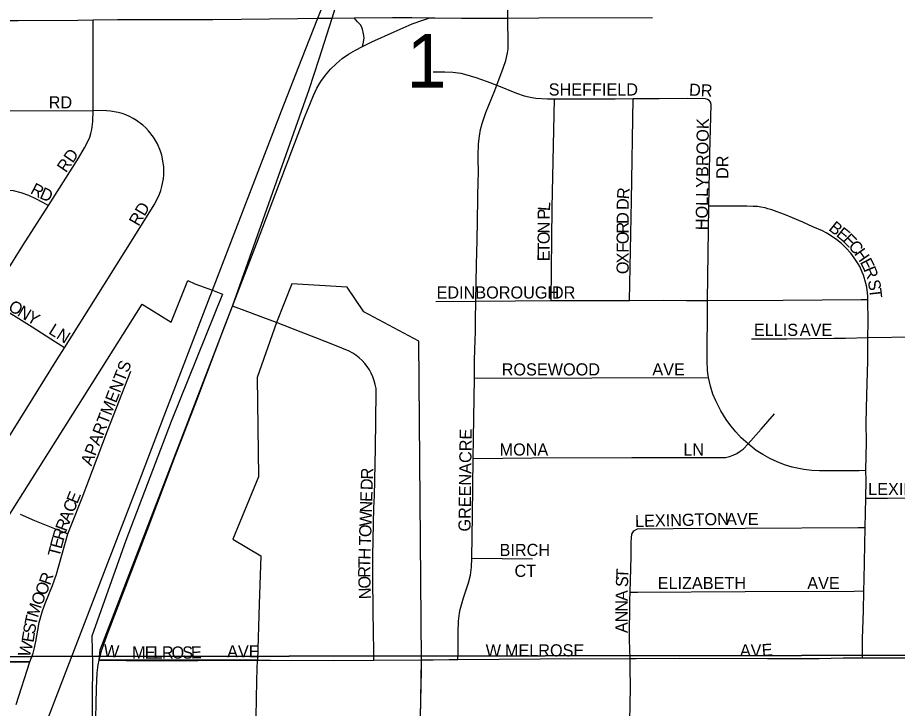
# Model space of a CAD drawing. Extents: x 1587405 to 1714697, y 1028970 to 1155083.
# Drawn here: x 1646970 to 1650593, y 1118719 to 1121564 of the extents above; entities that cross this region are included whole.
import ezdxf

# ---------------------------------------------------------------- set-up
doc = ezdxf.new("R2010")
doc.units = 0
for name, color, linetype in [('GM_X_City_Street', 7, 'Continuous'), ('GM_X_City_Street_Text', 7, 'Continuous'), ('GM_X_Corporation', 7, 'Continuous'), ('GM_X_County_Road', 7, 'Continuous'), ('GM_X_Interstate_Route', 7, 'Continuous'), ('GM_X_Section', 7, 'Continuous'), ('GM_X_Section_Text', 7, 'Continuous'), ('GM_X_Township_Road', 7, 'Continuous'), ('GM_X_Township_Subdivision', 7, 'Continuous'), ('GM_X_Township_Subdivision_Text', 7, 'Continuous')]:
    doc.layers.add(name, color=color, linetype=linetype)

msp = doc.modelspace()

# ---------------------------------------------------------------- linework, layer by layer
at = {"layer": 'GM_X_City_Street'}
for points in [[(1648989.3, 1121562.4), (1648990.5, 1121677.9), (1648995.2, 1121937), (1649002.8, 1122106.2)], [(1648355.8, 1121563.3), (1648514.2, 1121564.4), (1648593.3, 1121565.5), (1648668, 1121563.9)], [(1648265.7, 1121562.7), (1648355.8, 1121563.3)], [(1648390.1, 1121444.9), (1648394.6, 1121463.3), (1648396.6, 1121480.5), (1648394.9, 1121497.1), (1648390.5, 1121516.6), (1648383.1, 1121532.6), (1648370, 1121547.4), (1648355.8, 1121563.3)], [(1648390.1, 1121444.9), (1648428.6, 1121464.7), (1648520.7, 1121505.9), (1648594.9, 1121538.3), (1648638.8, 1121553.6), (1648668, 1121563.9)], [(1648668, 1121563.9), (1648688.7, 1121563.4), (1648798.1, 1121562.4), (1648887.3, 1121561.9), (1648989.3, 1121562.4)], [(1648943, 1121285.9), (1648970.3, 1121356.6), (1648980.4, 1121387.8), (1648987.7, 1121419.8), (1648989.8, 1121435.9), (1648990.9, 1121484.3), (1648989, 1121531.7), (1648989.3, 1121562.4)], [(1648989.3, 1121562.4), (1649116.7, 1121562.8), (1649584.2, 1121565)], [(1647855.3, 1120376.5), (1647953.4, 1120632.1), (1648151.7, 1121153.4), (1648188.5, 1121244.2), (1648202.6, 1121273.3), (1648218.8, 1121301.3), (1648237.4, 1121327.7), (1648258.5, 1121352.2), (1648281.7, 1121374.7), (1648306.7, 1121395.3), (1648333.4, 1121413.7), (1648361.3, 1121430.2), (1648390.1, 1121444.9)], [(1648681.3, 1121340.7), (1648729.6, 1121341.4), (1648762.3, 1121339.7), (1648794.7, 1121335.3), (1648810.7, 1121332.1), (1648857.6, 1121318.4), (1648903.4, 1121301.8), (1648943, 1121285.9)], [(1648856.5, 1120396.4), (1648860.2, 1120547.6), (1648862.1, 1120646.1), (1648866.9, 1120900.7), (1648867.8, 1120913.6), (1648867.4, 1120995.2), (1648868.7, 1121045.1), (1648871.9, 1121076.3), (1648876.7, 1121103), (1648883.2, 1121127.6), (1648898.9, 1121173.2), (1648934.8, 1121264.6), (1648943, 1121285.9)], [(1648943, 1121285.9), (1649024.9, 1121253.3), (1649055.9, 1121242.8), (1649087.6, 1121234.8), (1649103.8, 1121232.3), (1649152.9, 1121229.5), (1649181, 1121229.5)], [(1649167.1, 1120399), (1649171.9, 1120781.1), (1649181, 1121229.5)], [(1649181, 1121229.5), (1649283.9, 1121229.4), (1649431.6, 1121230.5), (1649505, 1121231)], [(1649490.3, 1120399), (1649497.6, 1120811.6), (1649505, 1121231)], [(1649505, 1121231), (1649612.2, 1121231.8), (1649726.9, 1121233), (1649801.8, 1121231.7), (1649811.8, 1121228.4), (1649818.6, 1121223.7)], [(1649817.2, 1120788.5), (1649820.8, 1121004.3), (1649826.8, 1121205.9), (1649824, 1121216.3), (1649818.6, 1121223.7)], [(1649811.7, 1120399.9), (1649817.2, 1120788.5)], [(1650471.6, 1120403.1), (1650471, 1120417.2), (1650469.7, 1120429.4), (1650468.1, 1120444.1), (1650465.4, 1120459.3), (1650462.3, 1120474.2), (1650459.6, 1120484.8), (1650457.6, 1120490.5), (1650453, 1120504.2), (1650448.3, 1120516.7), (1650438.2, 1120539), (1650432.2, 1120549.8), (1650415.5, 1120575), (1650400.8, 1120593.7), (1650381.3, 1120615.8), (1650362.7, 1120634.1), (1650343.7, 1120649), (1650313.8, 1120669.4), (1650299.7, 1120678.2), (1650285.2, 1120685.8), (1650244.4, 1120703.4), (1650203.6, 1120722.4), (1650161.1, 1120739.6), (1650134.5, 1120750.7), (1650075.8, 1120772.5), (1650059.3, 1120777.5), (1650048.5, 1120780.8), (1650031.1, 1120784.3), (1650016.4, 1120785.9), (1649999, 1120786.9), (1649973, 1120788.1), (1649911.1, 1120788.3), (1649817.2, 1120788.5)], [(1647306.2, 1118918.2), (1647317.5, 1118961.1), (1647339.5, 1119022.7), (1647503.5, 1119451.8), (1647619.4, 1119758.7), (1647708.1, 1119988.2), (1647824.1, 1120295.2), (1647855.3, 1120376.5)], [(1648035.7, 1120308.2), (1647984.1, 1120327.7), (1647907.4, 1120356.8), (1647855.3, 1120376.5)], [(1648692.1, 1120394.6), (1648856.5, 1120396.4)], [(1648851.1, 1120079.4), (1648852.2, 1120154.5), (1648854.2, 1120236.5), (1648855.9, 1120269.3), (1648855.3, 1120318.5), (1648856.5, 1120396.4)], [(1648856.5, 1120396.4), (1649020.4, 1120398.3), (1649167.1, 1120399)], [(1649167.1, 1120399), (1649267.9, 1120399.5), (1649490.3, 1120399)], [(1649490.3, 1120399), (1649629.7, 1120400.4), (1649725.3, 1120399.7), (1649811.7, 1120399.9)], [(1649815.1, 1120081.9), (1649813.1, 1120100), (1649811.8, 1120112.1), (1649810.8, 1120125.5), (1649810.2, 1120137.7), (1649811.7, 1120399.9)], [(1649811.7, 1120399.9), (1650123.2, 1120401), (1650444.5, 1120403), (1650471.6, 1120403.1)], [(1650471.9, 1120247.3), (1650472.5, 1120310.2), (1650471.6, 1120403.1)], [(1649992.5, 1120240.9), (1650137.3, 1120241.7), (1650331, 1120243.6), (1650379.7, 1120244.6), (1650471.9, 1120247.3)], [(1650463.8, 1119698.7), (1650466, 1119816), (1650465.2, 1119896), (1650467.6, 1120010.1), (1650471, 1120150.6), (1650471.3, 1120183.6), (1650471.9, 1120247.3)], [(1650471.9, 1120247.3), (1650667.2, 1120249.5), (1650866.4, 1120251.2)], [(1647176.5, 1119438.3), (1647193.2, 1119478.9), (1647235.3, 1119586.1), (1647340.4, 1119863.2), (1647436.5, 1120108.5)], [(1648851.1, 1120079.4), (1649335.3, 1120080.7), (1649815.1, 1120081.9)], [(1649978.8, 1119808.7), (1649950.5, 1119834.1), (1649928, 1119857.8), (1649907.1, 1119883.5), (1649888.3, 1119909.9), (1649866.6, 1119945.2), (1649846, 1119985.7), (1649833.8, 1120014.1), (1649823.6, 1120046.9), (1649815.1, 1120081.9)], [(1648846.1, 1119748.9), (1648851.1, 1120079.4)], [(1649978.8, 1119808.7), (1650032.5, 1119869.7), (1650087.6, 1119932.3)], [(1648846.1, 1119748.9), (1649091.1, 1119751.1), (1649499.3, 1119752.2), (1649885.6, 1119753.3), (1649901.5, 1119756.8), (1649916.8, 1119762.4), (1649931.5, 1119769.4), (1649945.3, 1119778.2), (1649957.8, 1119787.7), (1649978.8, 1119808.7)], [(1650463.8, 1119698.7), (1650435.4, 1119698.3), (1650377.4, 1119697.5), (1650272.8, 1119697.5), (1650240.5, 1119699.1), (1650208.2, 1119703.1), (1650160, 1119713.4), (1650128.6, 1119722.8), (1650098, 1119734.7), (1650068.5, 1119748.7), (1650039.6, 1119764.7), (1650012.2, 1119782.2), (1649978.8, 1119808.7)], [(1648841, 1119338.3), (1648843.2, 1119514.9), (1648846.1, 1119748.9)], [(1650462.9, 1119585.8), (1650464.2, 1119657.8), (1650463.8, 1119698.7)], [(1650460.5, 1119463.9), (1650462.9, 1119585.8)], [(1650462.9, 1119585.8), (1650552.7, 1119585), (1650811.4, 1119587.9), (1650861.4, 1119588.2)], [(1646981, 1119519.2), (1647039.5, 1119493.8), (1647176.5, 1119438.3)], [(1647020.8, 1118911), (1647033.9, 1118947.3), (1647038.7, 1118962.8), (1647045.8, 1118994.3), (1647052.7, 1119042.3), (1647059.3, 1119073.9), (1647072.3, 1119120.6), (1647083.3, 1119151), (1647113.8, 1119226.1), (1647130.3, 1119271.6), (1647176.5, 1119438.3)], [(1649492.9, 1119198.2), (1649496.9, 1119345.5), (1649497.5, 1119402.2), (1649497.7, 1119422.2), (1649499.9, 1119436.7), (1649507.7, 1119451.2)], [(1649507.7, 1119451.2), (1649522.3, 1119459.3), (1649669.9, 1119460.8), (1649966.5, 1119461.9), (1650431.2, 1119463.8), (1650460.5, 1119463.9)], [(1650455.4, 1119203), (1650456.5, 1119250.1), (1650460.5, 1119463.9)], [(1648783.5, 1118920.8), (1648783.7, 1118947.2), (1648784.6, 1119033.9), (1648786.3, 1119078.5), (1648789.4, 1119111), (1648792.8, 1119127), (1648805.8, 1119174.3), (1648827.2, 1119236.4), (1648834.7, 1119268.3), (1648839, 1119300.8), (1648841, 1119338.3)], [(1648841, 1119338.3), (1648965.7, 1119336.6), (1649089.9, 1119334.9)], [(1649492.1, 1118924.4), (1649490.5, 1119001.4), (1649492, 1119165.2), (1649492.9, 1119198.2)], [(1649492.9, 1119198.2), (1649523.3, 1119198.4), (1649965.7, 1119200.6), (1650415.6, 1119202.8), (1650455.4, 1119203)], [(1650449.7, 1118927.6), (1650449.8, 1118957.4), (1650449.8, 1119006.7), (1650453.5, 1119120.6), (1650455.4, 1119203)], [(1648633.6, 1118919.4), (1648681.5, 1118919.7), (1648747.2, 1118920.5), (1648783.5, 1118920.8)], [(1648783.5, 1118920.8), (1649123.8, 1118923.9), (1649492.1, 1118924.4)], [(1649489.9, 1118597.5), (1649493.6, 1118805), (1649492.9, 1118886.9), (1649492.1, 1118924.4)], [(1649492.1, 1118924.4), (1649517.1, 1118924.4), (1649697.4, 1118926.5), (1650058, 1118924.3), (1650271.2, 1118925.4), (1650369.7, 1118927.7), (1650449.7, 1118927.6)], [(1650449.7, 1118927.6), (1650484.3, 1118927.6), (1650795.7, 1118927.3), (1650976.1, 1118929.4), (1651238.3, 1118932.1), (1651279.4, 1118928.6)], [(1647290.5, 1118616.8), (1647294.5, 1118800.9), (1647298, 1118866.1), (1647302.1, 1118898.3), (1647306.2, 1118918.2)], [(1647306.2, 1118918.2), (1647416.5, 1118917.3), (1647712.1, 1118916.3), (1647909.2, 1118918), (1647957.9, 1118917.8)], [(1648627.1, 1118595.4), (1648627.6, 1118627.5), (1648633.7, 1118874), (1648633.6, 1118919.4)]]:
    msp.add_lwpolyline(points, dxfattribs=at)
at = {"layer": 'GM_X_Corporation'}
for points in [[(1648627.2, 1118595.4), (1648633.6, 1118919.4), (1648622.4, 1120232.2), (1648395.3, 1120352.9), (1648327.1, 1120454), (1648099.2, 1120468.2), (1648035.7, 1120308.1), (1647956.2, 1120082.3), (1647961.7, 1119673.2), (1647856.9, 1119416.7), (1647972.3, 1119347.6), (1647964.9, 1119149.2), (1647957.8, 1118917.8), (1647306.1, 1118918.2), (1647310.3, 1118960), (1647855.3, 1120376.5), (1648171.2, 1121268.4), (1648211.4, 1121394.9), (1648265.7, 1121562.7), (1648304.4, 1121687.4)], [(1646912.4, 1119477.9), (1647483.3, 1120384.4), (1647602.6, 1120310.7), (1647671.6, 1120482), (1647700.5, 1120468.2), (1647772.6, 1120441.6), (1647814.4, 1120425.1), (1647602.8, 1119900.5), (1647415.3, 1119411), (1647275.4, 1119016.9), (1647278.1, 1118901.8), (1647275.5, 1118615.8)], [(1646963.7, 1118735.4), (1647020.8, 1118911), (1646888.6, 1118911.7)]]:
    msp.add_lwpolyline(points, dxfattribs=at)
at = {"layer": 'GM_X_County_Road'}
for points in [[(1646927, 1121552.1), (1646972.2, 1121553), (1647217.6, 1121553.9), (1647280.6, 1121554.8)], [(1647280.6, 1121554.8), (1647381.3, 1121556.1), (1647774.2, 1121556.4), (1648123.9, 1121561), (1648206.3, 1121561.9), (1648265.7, 1121562.7)]]:
    msp.add_lwpolyline(points, dxfattribs=at)
at = {"layer": 'GM_X_Interstate_Route'}
for points in [[(1647772.6, 1120441.6), (1648056.3, 1121180.7), (1648140.2, 1121394.7), (1648206.3, 1121561.9), (1648261, 1121700.3), (1648330.5, 1121884.5), (1648355.5, 1121955.1)], [(1647183.9, 1118907.8), (1647320.9, 1119265.4), (1647479.8, 1119679.1), (1647574.3, 1119924.1), (1647756.4, 1120399.2), (1647772.6, 1120441.6)], [(1646348.2, 1116745.6), (1646365.5, 1116787.1), (1646409, 1116893.7), (1646450.2, 1116998.3), (1646702.5, 1117649.7), (1646803.8, 1117917), (1647056.7, 1118575.8), (1647183.9, 1118907.8)]]:
    msp.add_lwpolyline(points, dxfattribs=at)
at = {"layer": 'GM_X_Section'}
for points in [[(1646073.9, 1124318.5), (1651349.7, 1124201.4), (1651252.7, 1118939.3), (1645977.3, 1118932.5), (1646049.9, 1124318.8)], [(1645977.3, 1118932.5), (1651252.7, 1118939.3), (1651255.5, 1118849.2), (1651155.1, 1113643.3), (1645830.1, 1113663.1)]]:
    msp.add_lwpolyline(points, close=True, dxfattribs=at)
at = {"layer": 'GM_X_Township_Road'}
for points in [[(1646554, 1118909.7), (1646888.6, 1118911.7), (1647020.8, 1118911)], [(1647957.9, 1118917.8), (1648011.2, 1118917.7)], [(1648011.2, 1118917.7), (1648270.4, 1118916.9), (1648437.7, 1118918.1)], [(1648437.7, 1118918.1), (1648633.6, 1118919.4)]]:
    msp.add_lwpolyline(points, dxfattribs=at)
at = {"layer": 'GM_X_Township_Subdivision'}
for points in [[(1647281.5, 1121182.5), (1647280.7, 1121513.3), (1647280.6, 1121554.8)], [(1646011.3, 1121177.6), (1646044.3, 1121177.7), (1646659.5, 1121180.1), (1647281.5, 1121182.5)], [(1647097.1, 1120790.8), (1647106.3, 1120805.3), (1647220.3, 1120985.7), (1647246, 1121027.5), (1647260.9, 1121056.8), (1647267.1, 1121072), (1647272.1, 1121087.6), (1647275.8, 1121103.5), (1647280, 1121136), (1647281.5, 1121182.5)], [(1647163.4, 1120204.1), (1647254.2, 1120348.8), (1647446.3, 1120654), (1647532.1, 1120793.7), (1647547.8, 1120822.5), (1647554.5, 1120837.5), (1647560, 1120852.8), (1647564.4, 1120868.7), (1647570.5, 1120900.9), (1647572.2, 1120917.2), (1647572.6, 1120933.6), (1647571.7, 1120949.9), (1647569.7, 1120966.2), (1647563.7, 1120998.4), (1647559, 1121014.1), (1647546, 1121044.2), (1647538.2, 1121058.7), (1647529.3, 1121072.3), (1647509.2, 1121098.3), (1647498, 1121110.2), (1647485.7, 1121121), (1647459.5, 1121140.8), (1647445.6, 1121149.4), (1647431.1, 1121157), (1647416, 1121163.5), (1647400.5, 1121168.9), (1647384.7, 1121173.2), (1647352.5, 1121179.4), (1647336.2, 1121181.1), (1647281.5, 1121182.5)], [(1646600.2, 1120677.2), (1646622.7, 1120712), (1646642.6, 1120738.1), (1646664.8, 1120762.4), (1646689.2, 1120784.4), (1646715.6, 1120803.9), (1646744, 1120820.4), (1646773.9, 1120834.1), (1646805, 1120844.8), (1646836.9, 1120852.5), (1646853.2, 1120854.9), (1646886, 1120856.6), (1646918.9, 1120855.6), (1646951.5, 1120851.7), (1646983.5, 1120844.3), (1647014.5, 1120833.4), (1647044.2, 1120819.4), (1647073.1, 1120803.8), (1647097.1, 1120790.8)], [(1646850.2, 1120400.6), (1646992.2, 1120625.3), (1647097.1, 1120790.8)], [(1647163.4, 1120204.1), (1647125.8, 1120228.2), (1647030.7, 1120289.3), (1646879.5, 1120382.6), (1646850.2, 1120400.6)], [(1648197.6, 1120246), (1648137.5, 1120269.4), (1648035.7, 1120308.2)], [(1648432.6, 1119277.3), (1648433.1, 1119349.2), (1648437.1, 1119545.9), (1648439.2, 1119594.8), (1648443.7, 1119791.3), (1648447.3, 1120020.8), (1648446.2, 1120037.1), (1648443.2, 1120053.2), (1648438.8, 1120069), (1648433.1, 1120084.4), (1648426.5, 1120099.4), (1648418.9, 1120113.9), (1648409.9, 1120127.6), (1648399.7, 1120140.5), (1648388.4, 1120152.4), (1648376.4, 1120163.6), (1648363.6, 1120173.8), (1648350, 1120182.9), (1648335.6, 1120190.8), (1648275, 1120215.9), (1648197.6, 1120246)], [(1646338.3, 1119402.7), (1646389.7, 1119402.3), (1646438.9, 1119403.4), (1646471.4, 1119407), (1646503.7, 1119413), (1646535.4, 1119421.2), (1646566.4, 1119431.8), (1646596.6, 1119444.6), (1646625.8, 1119459.5), (1646668.1, 1119484.5), (1646695, 1119503.2), (1646719.8, 1119524.6), (1646742.2, 1119548.5), (1646773.6, 1119586.3), (1646801.8, 1119626.5), (1647132.2, 1120154.5), (1647163.4, 1120204.1)], [(1648437.7, 1118918.1), (1648437.2, 1118955.9), (1648436.1, 1119033.9), (1648434.9, 1119121.3), (1648434.3, 1119158.5), (1648433.4, 1119219.8), (1648432.6, 1119277.3)], [(1647951.8, 1118619.6), (1647952.7, 1118684.9), (1647955.4, 1118832.9), (1647956.8, 1118882.3), (1647957.9, 1118917.8)]]:
    msp.add_lwpolyline(points, dxfattribs=at)

# ---------------------------------------------------------------- texts
at = {"layer": 'GM_X_City_Street_Text'}
for s, rotation, p in [('SHEFFIELD', 0, (1649157.2, 1121243.5)), ('DR', 356.8215, (1649734.1, 1121243.4)), ('HOLLYBROOK', 89.4012, (1649812.2, 1120688.6)), ('DR', 90, (1649897.2, 1120899.7)), ('R', 85.6236, (1649487.4, 1120815)), ('D', 88.9945, (1649486.7, 1120771.8)), ('P', 89.794, (1649161.6, 1120732.4)), ('L', 85.8443, (1649161.7, 1120766.7)), ('D', 89.9703, (1649486.7, 1120714.8)), ('N', 89.8032, (1649161.4, 1120675.2)), ('R', 89.9703, (1649486.6, 1120675.2)), ('B', 321.2112, (1650307, 1120691.4)), ('E', 321.1951, (1650337.9, 1120666.6)), ('O', 89.8012, (1649161.2, 1120631.2)), ('O', 89.9703, (1649486.6, 1120631.2)), ('E', 314.7488, (1650364.2, 1120645.6)), ('T', 89.7814, (1649161.1, 1120596)), ('F', 89.9727, (1649486.6, 1120596)), ('C', 310.6513, (1650388.3, 1120621.3)), ('E', 89.8087, (1649161, 1120560.8)), ('X', 89.9781, (1649486.6, 1120552)), ('H', 304.7753, (1650413.3, 1120592.3)), ('O', 89.9781, (1649486.6, 1120508)), ('E', 297.1148, (1650437.5, 1120557.7)), ('R', 292.5545, (1650453.1, 1120527.3)), ('S', 280.8278, (1650470.4, 1120480.4)), ('EDINBOROUGH', 0, (1648695.2, 1120407.5)), ('DR', 0, (1649170.4, 1120407.5)), ('T', 276.4337, (1650476.9, 1120446.9)), ('ELLIS', 0, (1650002, 1120253.5)), ('AVE', 0, (1650191.2, 1120253.5)), ('APARTMENTS', 68.6549, (1647274, 1119714.9)), ('ROSEWOOD', 0, (1648963.6, 1120090.7)), ('AVE', 0, (1649584, 1120090.7)), ('GREENACRE', 89.3164, (1648835.4, 1119447.5)), ('MONA', 0, (1648954.8, 1119760.7)), ('LN', 0, (1649711.6, 1119760.6)), ('LEXINGTON', 0, (1650472.8, 1119597.9)), ('E', 67.9855, (1647215.6, 1119559)), ('C', 68.0035, (1647200.8, 1119522.3)), ('R', 69.1455, (1647170.3, 1119444.7)), ('A', 67.9753, (1647184.3, 1119481.5)), ('LEXINGTON', 1.4309, (1649513.3, 1119465.9)), ('AVE', 0, (1649887.6, 1119474.7)), ('R', 73.6543, (1647159.5, 1119407.7)), ('E', 75.2745, (1647150.6, 1119374)), ('BIRCH', 0, (1648954.8, 1119347.1)), ('T', 75.2745, (1647141.7, 1119340)), ('CT', 0, (1649016.4, 1119261)), ('T', 87.4036, (1649484.7, 1119253.4)), ('R', 70.4486, (1647103.5, 1119223.9)), ('S', 87.4855, (1649483.2, 1119218.2)), ('ELIZABETH', 0, (1649606, 1119210.7)), ('AVE', 0, (1650222, 1119210.7)), ('O', 67.6912, (1647085.8, 1119180.7)), ('O', 67.9064, (1647069.3, 1119140)), ('A', 89.3005, (1649482.2, 1119161.5)), ('M', 72.2331, (1647053.5, 1119090.7)), ('N', 89.9781, (1649482.2, 1119117.6)), ('T', 78.1113, (1647046.6, 1119057.5)), ('N', 89.9781, (1649482.2, 1119073.7)), ('S', 80.4748, (1647040.9, 1119023.3)), ('A', 89.9781, (1649482.2, 1119029.7)), ('E', 80.8832, (1647035.3, 1118988.7)), ('W', 74.6181, (1647018.9, 1118927.7)), ('W', 355.6039, (1647323.1, 1118933.4)), ('M', 0.0182, (1647441.2, 1118924.7)), ('E', 0.0206, (1647494, 1118924.7)), ('L', 0, (1647529.2, 1118924.7)), ('R', 0.0178, (1647564.4, 1118924.7)), ('O', 0.0154, (1647604, 1118924.7)), ('S', 0.0206, (1647648, 1118924.7)), ('E', 1.1746, (1647684.3, 1118924.8)), ('AVE', 0, (1647832.8, 1118929.1)), ('W', 0, (1648897.6, 1118933.4)), ('MELROSE', 0, (1648976.8, 1118933.5)), ('A', 0.3498, (1649944.9, 1118933.5)), ('V', 0.3498, (1649988.8, 1118933.7)), ('E', 4.0182, (1650036.3, 1118934.1))]:
    msp.add_text(s, height=50, rotation=rotation, dxfattribs=at).set_placement(p)
at = {"layer": 'GM_X_Section_Text'}
msp.add_text('1', height=221, rotation=0, dxfattribs=at).set_placement((1648572, 1121276.2))
at = {"layer": 'GM_X_Township_Subdivision_Text'}
for s, rotation, p in [('RD', 0, (1647098, 1121190.6)), ('RD', 55.4949, (1647169.4, 1120922.6)), ('R', 332.4032, (1647019, 1120841.9)), ('D', 336.2947, (1647057.4, 1120821.9)), ('RD', 59.5418, (1647468.3, 1120702)), ('O', 329.1493, (1646927.6, 1120361.7)), ('N', 329.13, (1646965.3, 1120339.1)), ('Y', 329.8294, (1647003.7, 1120316.2)), ('LN', 327.9971, (1647094.2, 1120265.2)), ('R', 88.2716, (1648433.3, 1119661.6)), ('D', 88.2701, (1648432, 1119617.7)), ('E', 88.2732, (1648430.6, 1119569.3)), ('N', 88.2729, (1648429.2, 1119525.3)), ('W', 88.2847, (1648427.5, 1119468.2)), ('O', 88.2814, (1648426.2, 1119424.2)), ('T', 88.2732, (1648425.2, 1119389)), ('H', 88.2947, (1648423.4, 1119331.8)), ('T', 88.3876, (1648422.5, 1119296.7)), ('R', 90.2186, (1648422.6, 1119257.5)), ('O', 92.3268, (1648424.4, 1119214)), ('N', 92.3177, (1648426.2, 1119170))]:
    msp.add_text(s, height=50, rotation=rotation, dxfattribs=at).set_placement(p)

doc.saveas('drawing.dxf')
